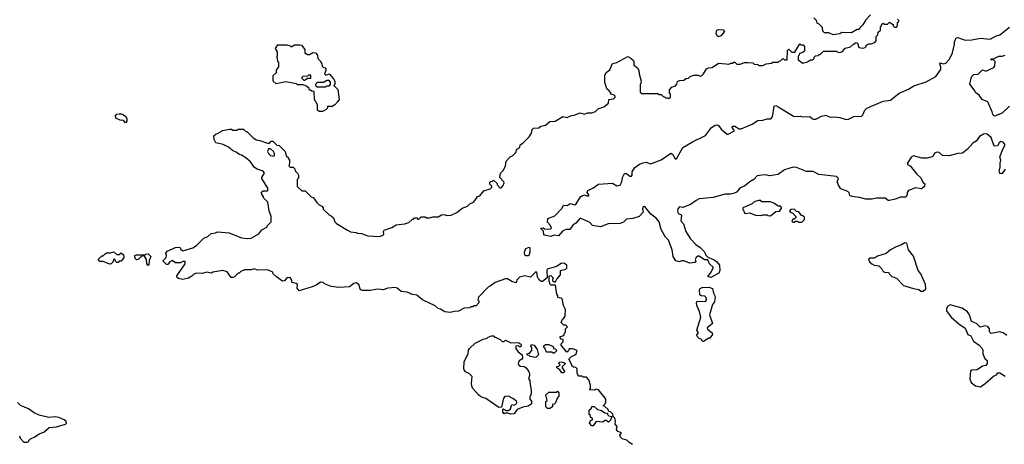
# Model space of a CAD drawing. Extents: x 1861455 to 2058065, y 200073 to 437907.
# Tile 560 of 574: x 1995226 to 2004326, y 401040 to 404962. Entities that reach past the tile are written whole.
import ezdxf

# ---------------------------------------------------------------- set-up
doc = ezdxf.new("R2010")
doc.units = 0

msp = doc.modelspace()

# ---------------------------------------------------------------- linework, layer by layer
at = {"layer": '0CON05XD'}
for points in [[(1997422.2, 403582.2), (1997396.1, 403596.1), (1997359.5, 403649.5), (1997316.1, 403686.1), (1997275, 403711.2), (1997255, 403716.2), (1997233.3, 403735), (1997192.9, 403752.9), (1997155, 403783.3), (1997107.7, 403807.7), (1997040, 403825), (1997022.5, 403855), (1997021.7, 403888.3), (1997041.7, 403908.3), (1997055, 403910), (1997103, 403937), (1997165, 403950), (1997185, 403950), (1997195, 403940), (1997235, 403940), (1997245, 403950), (1997295, 403950), (1997315, 403930), (1997325, 403930), (1997385, 403870), (1997415, 403852.5), (1997447, 403847), (1997515, 403820), (1997535, 403820), (1997551.7, 403838.3), (1997565, 403840), (1997601.7, 403801.7), (1997625, 403800), (1997680, 403745), (1997690, 403705), (1997710, 403685), (1997710, 403675), (1997720, 403665), (1997720, 403635), (1997713, 403613), (1997725, 403600), (1997755, 403600), (1997770, 403585), (1997772.5, 403565), (1997792.5, 403545), (1997802.5, 403525), (1997801.7, 403498.3), (1997790, 403485), (1997791.7, 403421.7), (1997835, 403380), (1997865, 403380), (1997920, 403325), (1997940, 403315), (1997971.7, 403271.7), (1997995, 403250), (1998018.3, 403238.3), (1998030, 403225), (1998031.7, 403211.7), (1998090, 403155), (1998105, 403150), (1998125, 403130), (1998140, 403095), (1998155, 403080), (1998256.4, 403016.4), (1998283.6, 403003.6), (1998337, 402997), (1998348.3, 402988.3), (1998385, 402986.7), (1998443.9, 402963.9), (1998555, 402957.5), (1998587.5, 402975), (1998592.5, 402985), (1998587.5, 403005), (1998595, 403016.7), (1998665, 403042.5), (1998705, 403067.5), (1998785, 403077.5), (1998821.7, 403088.3), (1998855, 403120), (1998865, 403120), (1998875, 403130), (1998895, 403130), (1998905, 403120), (1998915, 403120), (1998935, 403140), (1998961.7, 403141.7), (1998975, 403140), (1998985, 403130), (1999015, 403130), (1999045, 403140), (1999095, 403140), (1999125, 403160), (1999151.7, 403161.7), (1999175, 403152.5), (1999215, 403156.7), (1999265, 403180), (1999315, 403220), (1999365, 403240), (1999385, 403260), (1999420, 403275), (1999450, 403315), (1999450, 403325), (1999480, 403335), (1999515, 403380), (1999575, 403400), (1999590, 403415), (1999590, 403425), (1999571.7, 403441.7), (1999570, 403455), (1999581.7, 403468.3), (1999595, 403470), (1999605, 403480), (1999638.3, 403448.3), (1999640, 403435), (1999665, 403410), (1999675, 403410), (1999695, 403430), (1999702.5, 403455), (1999700, 403465), (1999663, 403503), (1999662.5, 403515), (1999673, 403547), (1999697, 403573), (1999717, 403613), (1999722.5, 403655), (1999760, 403695), (1999780, 403705), (1999810, 403735), (1999820, 403765), (1999848.3, 403781.7), (1999850, 403805), (1999875, 403820), (1999935, 403880), (1999957.5, 403915), (1999963, 403947), (1999975, 403960), (2000025, 403962.5), (2000043, 403977), (2000085, 403987.5), (2000125, 404022.5), (2000175, 404023.3), (2000245, 404067.5), (2000285, 404057.5), (2000325, 404077.5), (2000351.7, 404078.3), (2000405, 404100), (2000445, 404090), (2000475, 404102.5), (2000515, 404102.5), (2000547, 404113), (2000573, 404137), (2000625, 404157.5), (2000668.3, 404191.7), (2000670, 404225), (2000715, 404230), (2000730, 404245), (2000730, 404255), (2000720, 404265), (2000690, 404275), (2000690, 404285), (2000673, 404303), (2000653, 404323), (2000632.5, 404385), (2000632.5, 404445), (2000647.5, 404475), (2000680, 404500), (2000705, 404557.5), (2000745, 404567.5), (2000845, 404622.5), (2000875, 404607.5), (2000897.5, 404585), (2000902.5, 404575), (2000901.7, 404541.7), (2000935, 404517.5), (2000948.8, 404495), (2000951.7, 404461.7), (2000970, 404395), (2000967, 404373), (2000960, 404365), (2000961.7, 404291.7), (2000975, 404280), (2001125, 404280), (2001135, 404270), (2001155, 404270), (2001171.7, 404251.7), (2001185, 404250), (2001195, 404240), (2001215, 404240), (2001225, 404230), (2001240, 404245), (2001240, 404275), (2001230, 404285), (2001230, 404315), (2001251.7, 404338.3), (2001288.3, 404351.7), (2001300, 404365), (2001305, 404390), (2001325, 404400), (2001365, 404402.5), (2001383, 404417), (2001407, 404423), (2001423, 404437), (2001455, 404450), (2001495, 404450), (2001515, 404440), (2001527, 404443), (2001545, 404460), (2001575, 404507.5), (2001593, 404517), (2001625, 404520), (2001685, 404560), (2001785, 404550), (2001795, 404560), (2001815, 404560), (2001825, 404570), (2001835, 404570), (2001855, 404550), (2001885, 404550), (2001925, 404567.5), (2001955, 404567.5), (2002001.7, 404561.7), (2002015, 404550), (2002047, 404547), (2002058.3, 404538.3), (2002095, 404537.5), (2002125, 404552.5), (2002175, 404560), (2002185, 404570), (2002235, 404570), (2002245, 404580), (2002258.3, 404581.7), (2002275, 404600), (2002285, 404600), (2002295, 404590), (2002318.3, 404591.7), (2002321.7, 404678.3), (2002335, 404690), (2002361.7, 404661.7), (2002388.3, 404661.7), (2002435, 404740), (2002445, 404730), (2002468.3, 404728.3), (2002480, 404715), (2002478.3, 404671.7), (2002465, 404660), (2002431.7, 404648.3), (2002430, 404635), (2002420, 404625), (2002421.7, 404591.7), (2002465, 404560), (2002507, 404573), (2002535, 404590), (2002555, 404590), (2002568.3, 404601.7), (2002570, 404615), (2002581.7, 404628.3), (2002605, 404630), (2002615, 404640), (2002625, 404640), (2002655, 404670), (2002775, 404670), (2002780, 404665), (2002805, 404660), (2002831.7, 404668.3), (2002855, 404700), (2002905, 404710), (2002935, 404740), (2002945, 404740), (2002955, 404750), (2002970, 404745), (2002980, 404705), (2003015, 404697.5), (2003040, 404705), (2003050, 404715), (2003050, 404725), (2003075, 404740), (2003095, 404740), (2003128.3, 404751.7), (2003140, 404765), (2003140, 404805), (2003158.3, 404821.7), (2003160, 404845), (2003180, 404865), (2003180, 404895), (2003190, 404905), (2003191.7, 404918.3), (2003205, 404930), (2003215, 404920), (2003245, 404920), (2003265, 404940), (2003298.3, 404918.3), (2003300, 404905), (2003311.7, 404891.7), (2003328.3, 404891.7), (2003340, 404905), (2003340, 404935), (2003350, 404945), (2003350, 404955), (2003340, 404965)], [(2002745, 404822.5), (2002705, 404840), (2002665, 404840), (2002650, 404855), (2002645, 404890), (2002615, 404920), (2002595, 404930), (2002590, 404955), (2002565, 404977.5)], [(2003090, 405005), (2003045, 404960), (2003017.5, 404915), (2002990, 404885), (2002985, 404870), (2002965, 404870), (2002915, 404840), (2002825, 404842.5), (2002805, 404830), (2002745, 404822.5)], [(2004335, 403580), (2004305, 403540), (2004285, 403540), (2004277.5, 403565), (2004287.5, 403595), (2004286.7, 403635), (2004293.8, 403665), (2004284, 403695), (2004311.4, 403765), (2004334.5, 403805), (2004315, 403829.6), (2004295, 403835.5), (2004277.5, 403825), (2004263.3, 403795), (2004233.2, 403793.2), (2004203, 403873), (2004166.7, 403905), (2004155, 403907.1), (2004132.5, 403905), (2004095, 403883.8), (2004065, 403840), (2004035, 403820), (2003986.7, 403765), (2003940.3, 403729.7), (2003895, 403725.8), (2003815, 403703.1), (2003755, 403707.1), (2003725, 403735.7), (2003705, 403738.6), (2003680.6, 403729.4), (2003667.5, 403702.5), (2003657.5, 403695), (2003613.8, 403683.8), (2003565, 403682), (2003485, 403703.3), (2003465, 403692.5), (2003430, 403635), (2003432.5, 403625), (2003459.5, 403609.5), (2003515, 403537.5), (2003555, 403500), (2003571.7, 403461.7), (2003590, 403445), (2003588.3, 403421.7), (2003561.7, 403398.3), (2003505, 403407.5), (2003440, 403385), (2003427.5, 403365), (2003427.5, 403345), (2003415, 403322.5), (2003365, 403322.5), (2003317, 403303), (2003265, 403292.5), (2003253, 403293), (2003225, 403312.5), (2003145, 403312.5), (2003105, 403302.5), (2003045, 403302.5), (2002988.3, 403318.3), (2002918.3, 403328.3), (2002897, 403337), (2002891.7, 403361.7), (2002880, 403375), (2002815, 403400), (2002793.3, 403433.3), (2002782.5, 403465), (2002792.5, 403495), (2002775, 403512.5), (2002612.1, 403532.1), (2002559.5, 403559.5), (2002498.8, 403558.8), (2002406.4, 403596.4), (2002375, 403600), (2002294.4, 403575.6), (2002235, 403531.1), (2002155, 403520), (2002122.3, 403527.7), (2002085.7, 403524.3), (2002041.3, 403518.7), (2002010, 403485), (2001973.8, 403465), (2001925, 403423.3), (2001885, 403408.8), (2001850.2, 403369.8), (2001830.8, 403359.2), (2001795, 403348.5), (2001745, 403350), (2001635, 403320.5), (2001505, 403305.4), (2001477, 403293), (2001425, 403254.4), (2001355, 403225.8), (2001325, 403233.3), (2001308.9, 403215), (2001305.4, 403195), (2001311.2, 403171.2), (2001335, 403163.3), (2001341.2, 403155), (2001337.5, 403105), (2001360.8, 403075), (2001382.5, 403005), (2001422, 402942), (2001474.5, 402884.5), (2001515, 402858.8), (2001555, 402816), (2001567.1, 402787.1), (2001585, 402767.5), (2001645, 402742), (2001666.6, 402726.6), (2001692.5, 402695), (2001696.6, 402643.4), (2001688.3, 402621.7), (2001615, 402580), (2001590, 402585), (2001590, 402595), (2001611.7, 402621.7), (2001636, 402665), (2001633.8, 402675), (2001600, 402705), (2001585, 402742.5), (2001555, 402742), (2001506, 402776), (2001492.7, 402777.3), (2001476.5, 402765), (2001470, 402745), (2001475.9, 402724.1), (2001465, 402718), (2001415, 402712.5), (2001365, 402734.6), (2001345, 402733.6), (2001325, 402723.6), (2001290.8, 402735), (2001266, 402775), (2001255.8, 402835), (2001223.6, 402923.6), (2001194.2, 402954.2), (2001154.4, 403025), (2001137.5, 403095), (2001108.3, 403128.3), (2001058.8, 403165), (2001005, 403236.2), (2000987.5, 403232.5), (2000982.5, 403215), (2000987.7, 403182.3), (2000951.2, 403145), (2000892.5, 403125), (2000835, 403120), (2000805, 403092.2), (2000775, 403079.5), (2000665, 403076.5), (2000595, 403047.5), (2000521.2, 403061.2), (2000495, 403087.5), (2000476.2, 403096.2), (2000405, 403127.5), (2000365, 403082.5), (2000337, 403063), (2000310, 403025), (2000277, 403023), (2000245, 403011.2), (2000205, 402966.2), (2000165, 402970), (2000135, 402960), (2000075, 402970), (2000070, 402975), (2000068.3, 403008.3), (2000040, 403035), (2000065, 403040), (2000075, 403030), (2000095, 403027.5), (2000135, 403030), (2000140, 403035), (2000127.5, 403065), (2000105, 403090), (2000106.7, 403125), (2000170.7, 403149.3), (2000240.3, 403219.7), (2000252, 403248), (2000285.8, 403244.2), (2000315, 403262.5), (2000357, 403253), (2000368.8, 403261.2), (2000410, 403325), (2000423.8, 403335), (2000445, 403343.8), (2000465, 403334), (2000485, 403333.8), (2000486.2, 403345), (2000470, 403365), (2000475.8, 403385), (2000524.1, 403405.9), (2000575, 403442.5), (2000705, 403452.5), (2000745, 403427.5), (2000775, 403432.5), (2000790, 403465), (2000796, 403505), (2000815, 403540), (2000835, 403540), (2000865, 403515.8), (2000880, 403515), (2000887.5, 403525), (2000886, 403555), (2000912, 403595), (2000953.8, 403626.2), (2000989.5, 403639.5), (2001015, 403644.3), (2001055, 403630), (2001065, 403632), (2001155, 403667.5), (2001245, 403727.5), (2001260.3, 403720.3), (2001285, 403676.7), (2001295, 403676.2), (2001355, 403782), (2001445, 403834.4), (2001565, 403893.1), (2001621.1, 403965), (2001655, 403987.1), (2001675, 403991.5), (2001685, 403985.6), (2001709.7, 403949.7), (2001765, 403904.6), (2001775, 403904.6), (2001831.1, 403935), (2001810.4, 403965), (2001812.4, 403977.6), (2001835, 403977.4), (2001874.8, 403954.8), (2001895.2, 403954.8), (2001995, 403996.7), (2002049.2, 404030.8), (2002095, 404034.3), (2002135, 404045.3), (2002167.5, 404045), (2002182.2, 404065), (2002198.3, 404161.7), (2002215, 404168), (2002237, 404157), (2002385, 404068.1), (2002441.9, 404071.9), (2002465, 404063.3), (2002527.5, 404067.5), (2002552.5, 404045), (2002565, 404041.4), (2002585, 404042.2), (2002635, 404070), (2002675, 404080), (2002715, 404061.9), (2002755, 404064), (2002805, 404057.5), (2002865, 404040.8), (2002885, 404043.8), (2002935, 404066.2), (2003005, 404070), (2003018.3, 404081.7), (2003036.2, 404125), (2003055.8, 404144.2), (2003205, 404209.2), (2003275, 404218.8), (2003355, 404283.3), (2003439.5, 404320.5), (2003488.3, 404351.7), (2003605, 404388.8), (2003692.3, 404437.7), (2003738.3, 404501.7), (2003740.6, 404525), (2003730, 404555), (2003735, 404563.8), (2003765, 404554.2), (2003785, 404558.8), (2003817.3, 404592.7), (2003828, 404615), (2003846, 404655), (2003866.2, 404735), (2003863.9, 404756.1), (2003880, 404795), (2003895, 404797.5), (2003965, 404774), (2004025, 404776), (2004105, 404792), (2004195, 404781.2), (2004245, 404808.8), (2004285, 404821.2), (2004375, 404893.8)], [(2001685, 404802.5), (2001671.7, 404811.7), (2001662.5, 404835), (2001670, 404865), (2001685, 404872.5), (2001728.3, 404868.3), (2001738.3, 404851.7), (2001706.4, 404813.6), (2001685, 404802.5)], [(1998025, 404112.5), (1997993, 404113), (1997980, 404125), (1997977.5, 404175), (1997950, 404225), (1997948.3, 404298.3), (1997925, 404300), (1997915, 404310), (1997905, 404310), (1997900, 404325), (1997878.3, 404348.3), (1997845, 404360), (1997795, 404360), (1997785, 404370), (1997685, 404387.5), (1997595, 404370), (1997570, 404395), (1997570, 404445), (1997600, 404475), (1997600, 404495), (1997620, 404525), (1997620, 404565), (1997613, 404573), (1997610, 404605), (1997600, 404615), (1997610, 404625), (1997610, 404665), (1997590, 404695), (1997611.7, 404728.3), (1997695, 404730), (1997725, 404720), (1997735, 404710), (1997765, 404730), (1997815, 404730), (1997830, 404725), (1997860, 404685), (1997860, 404655), (1997865, 404650), (1997875, 404650), (1997885, 404640), (1997905, 404640), (1997935, 404660), (1997960, 404655), (1997977.5, 404635), (1997982.5, 404602.5), (1998010, 404575), (1998010, 404565), (1998020, 404555), (1998021.7, 404531.7), (1998035, 404520), (1998048.3, 404518.3), (1998057, 404507), (1998057, 404493), (1998041.7, 404461.7), (1998055, 404450), (1998085, 404460), (1998127.5, 404415), (1998140, 404395), (1998140, 404365), (1998130, 404355), (1998167, 404317), (1998177.5, 404225), (1998167.5, 404205), (1998140, 404175), (1998115, 404160), (1998071.7, 404158.3), (1998070, 404145), (1998058.3, 404131.7), (1998025, 404112.5)], [(2004375, 404164.2), (2004305, 404098.8), (2004235, 404070), (2004220, 404085), (2004215, 404110), (2004173, 404203), (2004120, 404225), (2004093, 404263), (2004062.5, 404285), (2004047.5, 404315), (2004007, 404367), (2004023.8, 404435), (2004044, 404455), (2004085, 404456.9), (2004125, 404497.5), (2004155, 404487.5), (2004230, 404520), (2004237.5, 404535), (2004240, 404575), (2004225, 404590), (2004201.7, 404591.7), (2004205, 404600), (2004225, 404600), (2004274.4, 404625.6), (2004305, 404625.5), (2004335, 404634)], [(1997855, 404400), (1997885, 404420), (1997918.3, 404421.7), (1997918.3, 404448.3), (1997895, 404450), (1997885, 404440), (1997841.7, 404438.3), (1997830, 404425), (1997855, 404400)], [(1998055, 404340), (1998065, 404350), (1998088.3, 404351.7), (1998100, 404365), (1998100, 404385), (1998085, 404400), (1998065, 404400), (1998035, 404380), (1997975, 404380), (1997960, 404365), (1997961.7, 404351.7), (1997975, 404340), (1998055, 404340)], [(1996205, 404010), (1996185, 404030), (1996155, 404032.5), (1996115, 404052.5), (1996112.5, 404075), (1996125, 404087.5), (1996145, 404092.5), (1996165, 404092.5), (1996185, 404082.5), (1996206.4, 404066.4), (1996217, 404047), (1996217, 404023), (1996205, 404010)], [(1997575, 403702.5), (1997581.7, 403708.3), (1997582.5, 403725), (1997572.5, 403745), (1997545, 403770), (1997525, 403770), (1997516.7, 403745), (1997524.2, 403724.2), (1997545, 403706.7), (1997575, 403702.5)], [(2000888.3, 401038.3), (2000860, 401055), (2000838.3, 401078.3), (2000795, 401090), (2000777.5, 401105), (2000772.5, 401125), (2000787, 401147), (2000755, 401157.5), (2000742.5, 401175), (2000747.5, 401205), (2000730, 401225), (2000732.5, 401255), (2000725, 401280), (2000710, 401295), (2000708.3, 401318.3), (2000685, 401340), (2000671.7, 401341.7), (2000665, 401360), (2000635, 401390), (2000620, 401395), (2000637, 401413), (2000641.7, 401428.3), (2000642.5, 401455), (2000636.7, 401465), (2000575, 401542.5), (2000555, 401550), (2000535, 401540), (2000491.7, 401541.7), (2000500, 401555), (2000500, 401585), (2000487.5, 401635), (2000465, 401660), (2000435, 401660), (2000425, 401670), (2000395, 401670), (2000385, 401680), (2000378.3, 401698.3), (2000377, 401737), (2000365, 401750), (2000343, 401753), (2000330, 401765), (2000330, 401775), (2000300, 401825), (2000325, 401850), (2000355, 401862.5), (2000367.5, 401875), (2000377.5, 401905), (2000335, 401922.5), (2000305, 401920), (2000298.3, 401901.7), (2000281.7, 401891.7), (2000230, 401955), (2000231.7, 401968.3), (2000250, 401985), (2000248.3, 402008.3), (2000231.7, 402011.7), (2000220, 402025), (2000220, 402035), (2000245, 402040), (2000258.3, 402051.7), (2000260, 402065), (2000270, 402075), (2000270, 402105), (2000290, 402125), (2000275, 402140), (2000255, 402140), (2000230, 402165), (2000242.5, 402195), (2000256.4, 402203.6), (2000267, 402223), (2000270, 402285), (2000253, 402323), (2000240, 402385), (2000200, 402395), (2000200, 402415), (2000190, 402425), (2000178.3, 402508.3), (2000135, 402510), (2000130, 402515), (2000120, 402545), (2000120, 402595), (2000135, 402600), (2000160, 402575), (2000150, 402565), (2000151.7, 402551.7), (2000165, 402540), (2000178.3, 402541.7), (2000190, 402565), (2000223.8, 402605), (2000223.6, 402646.4), (2000275, 402657.5), (2000282.5, 402665), (2000282.5, 402695), (2000255, 402713.3), (2000230.5, 402709.5), (2000187.7, 402682.3), (2000102.3, 402657.7), (2000096.7, 402645), (2000101.7, 402578.3), (2000057, 402543), (2000045, 402542.5), (2000025, 402562.5), (2000011.2, 402585), (2000005, 402630), (1999995, 402632.5), (1999946, 402584), (1999895, 402595.8), (1999845, 402583.3), (1999822, 402555), (1999815, 402530), (1999774.1, 402544.1), (1999735, 402566.7), (1999715, 402566.7), (1999620, 402535), (1999575, 402500), (1999560, 402495), (1999465, 402400), (1999460, 402375), (1999470, 402365), (1999470, 402345), (1999445, 402320), (1999425, 402320), (1999415, 402310), (1999395, 402310), (1999385, 402300), (1999333, 402297), (1999281.7, 402268.3), (1999245, 402267.5), (1999205, 402257.5), (1999155, 402262.5), (1999115, 402287.5), (1999093, 402293), (1999065, 402317.5), (1998950, 402375), (1998895, 402417.5), (1998855, 402422.5), (1998806.1, 402446.1), (1998752, 402452), (1998715, 402482.5), (1998698.3, 402488.3), (1998627, 402483), (1998585, 402467.5), (1998535, 402473.3), (1998465, 402460), (1998395, 402460), (1998376.7, 402466.7), (1998361.4, 402515), (1998335, 402530.8), (1998315, 402526.2), (1998275, 402493.8), (1998175, 402488.8), (1998106.1, 402496.1), (1998043, 402523), (1998030, 402535), (1998005, 402537.5), (1997965, 402510), (1997930, 402495), (1997808.3, 402458.3), (1997790.7, 402480.7), (1997792.5, 402515), (1997780, 402525), (1997740, 402535), (1997740, 402555), (1997725, 402580), (1997695, 402577.5), (1997675, 402550), (1997655, 402547.5), (1997600, 402585), (1997570, 402615), (1997565, 402630), (1997515, 402650), (1997425, 402647.5), (1997395, 402660), (1997365, 402650), (1997305, 402650), (1997270, 402635), (1997255, 402620), (1997245, 402620), (1997210, 402585), (1997195, 402580), (1997181.7, 402581.7), (1997145, 402633.3), (1997105, 402646), (1997011.7, 402628.3), (1996995, 402620), (1996955, 402628.8), (1996915, 402616.7), (1996860.7, 402619.3), (1996835, 402610), (1996816.1, 402593.9), (1996785, 402573.3), (1996733, 402563), (1996695, 402570), (1996680.7, 402580.7), (1996677.5, 402595), (1996756.7, 402705), (1996757, 402727), (1996735, 402727.5), (1996713, 402717), (1996667, 402717), (1996633.9, 402736.1), (1996614, 402726), (1996595, 402700), (1996581.7, 402701.7), (1996550, 402735), (1996580, 402765), (1996583.3, 402785), (1996577.5, 402805), (1996590, 402825), (1996665, 402857.5), (1996685, 402860), (1996708.3, 402858.3), (1996715, 402840), (1996735, 402827.5), (1996825, 402853.8), (1996860, 402875), (1996927, 402943), (1996965, 402960), (1996995, 402987.5), (1997035, 402992.5), (1997055, 403002.5), (1997161.7, 402991.7), (1997275, 402947.5), (1997335, 402940), (1997365, 402942.5), (1997436.4, 402983.6), (1997465, 403020), (1997510, 403045), (1997515, 403060), (1997550, 403095), (1997550, 403145), (1997532.5, 403195), (1997520, 403275), (1997480, 403315), (1997480, 403325), (1997460, 403355), (1997461.7, 403368.3), (1997475, 403380), (1997515, 403380), (1997520, 403385), (1997520, 403405), (1997462.5, 403495), (1997462.5, 403505), (1997487.5, 403545), (1997475, 403561.2), (1997422.2, 403582.2)], [(2002165, 403150), (2002215, 403190), (2002248.3, 403191.7), (2002270, 403225), (2002258.3, 403238.3), (2002235, 403240), (2002197, 403267), (2002165, 403280), (2002085, 403280), (2002075, 403290), (2002055, 403290), (2002015, 403280), (2001995, 403260), (2001910, 403225), (2001910, 403205), (2001920, 403195), (2001921.7, 403181.7), (2001935, 403170), (2001975, 403177.5), (2002025, 403157.5), (2002075, 403152.5), (2002095, 403160), (2002135, 403160), (2002143, 403153), (2002165, 403150)], [(2002455, 403090), (2002480, 403115), (2002478.3, 403138.3), (2002465, 403150), (2002451.7, 403151.7), (2002428.3, 403188.3), (2002405, 403190), (2002385, 403210), (2002351.7, 403208.3), (2002341.7, 403191.7), (2002355, 403180), (2002368.3, 403178.3), (2002400, 403145), (2002398.3, 403131.7), (2002385, 403120), (2002371.7, 403118.3), (2002361.7, 403101.7), (2002375, 403090), (2002385, 403090), (2002395, 403100), (2002415, 403100), (2002425, 403090), (2002455, 403090)], [(1999905, 402780), (1999895, 402787.5), (1999892, 402815), (1999905, 402847.5), (1999935, 402860), (1999940, 402855), (1999940, 402815), (1999932.5, 402785), (1999925, 402781.2), (1999905, 402780)], [(2003575, 402452.5), (2003600, 402475), (2003597.5, 402515), (2003553.3, 402615), (2003530, 402645), (2003487.7, 402777.7), (2003440, 402835), (2003425, 402896.2), (2003405, 402901.2), (2003370.7, 402879.3), (2003326.4, 402863.6), (2003272.5, 402835), (2003235, 402802.5), (2003153, 402777), (2003125, 402760), (2003085, 402760), (2003071.7, 402748.3), (2003080, 402725), (2003100, 402705), (2003123, 402693), (2003167, 402687), (2003195, 402660), (2003207, 402637), (2003225, 402627.5), (2003255, 402630), (2003265, 402610), (2003285, 402590), (2003330, 402575), (2003395, 402507.5), (2003485, 402477.5), (2003535, 402470), (2003555, 402452.5), (2003575, 402452.5)], [(1996055, 402702.5), (1995997, 402727), (1995968.3, 402728.3), (1995950, 402745), (1995985, 402780), (1995998.3, 402781.7), (1996015, 402800), (1996033, 402807), (1996065, 402807.5), (1996095, 402816.7), (1996125, 402793.3), (1996147, 402793), (1996165, 402807.5), (1996185, 402790), (1996190, 402765), (1996165, 402730), (1996145, 402730), (1996135, 402720), (1996125, 402720), (1996111.7, 402731.7), (1996110, 402745), (1996095, 402750), (1996088.3, 402721.7), (1996072.5, 402707.5), (1996055, 402702.5)], [(1996415, 402690), (1996400, 402705), (1996397.5, 402745), (1996378.3, 402778.3), (1996365, 402780), (1996341.7, 402768.3), (1996320, 402745), (1996305, 402742.5), (1996293.3, 402755), (1996290, 402785), (1996305, 402790), (1996385, 402790), (1996393, 402797), (1996415, 402800), (1996437.5, 402775), (1996423, 402737), (1996420, 402695), (1996415, 402690)], [(2001545, 401990), (2001535, 401990), (2001528.3, 402008.3), (2001505, 402017.5), (2001482.5, 402045), (2001497.5, 402065), (2001497.5, 402075), (2001483.8, 402095), (2001520, 402215), (2001510, 402265), (2001482.7, 402322.7), (2001480, 402345), (2001488.3, 402361.7), (2001565, 402360), (2001572.5, 402375), (2001570, 402395), (2001557, 402407), (2001525, 402410), (2001511.7, 402421.7), (2001507.5, 402465), (2001515, 402477.5), (2001533.6, 402486.4), (2001595, 402492.5), (2001628.3, 402478.3), (2001637.5, 402435), (2001652.5, 402405), (2001647.5, 402355), (2001628.3, 402331.7), (2001600, 402235), (2001627.5, 402155), (2001580, 402115), (2001581.7, 402101.7), (2001625, 402070), (2001627.5, 402055), (2001605, 402020), (2001595, 402020), (2001545, 401990)], [(2004350, 402045), (2004315, 402070), (2004285, 402078.8), (2004203, 402063), (2004188.3, 402078.3), (2004187.5, 402105), (2004175, 402126.7), (2004145, 402132.5), (2004103, 402123), (2004070, 402155), (2004023.6, 402173.6), (2004003.3, 402235), (2003985, 402262.5), (2003935, 402296.2), (2003825, 402326.7), (2003802.5, 402315), (2003792.5, 402295), (2003793, 402273), (2003833.6, 402213.6), (2003905, 402152.5), (2003963, 402113), (2003990, 402055), (2004015, 402040), (2004040.7, 401990.7), (2004092.5, 401955), (2004120, 401925), (2004127.5, 401905), (2004127.5, 401875), (2004145, 401832.5), (2004167.5, 401815), (2004166.7, 401785), (2004155, 401767.5), (2004125, 401760), (2004075, 401726.7), (2004025, 401723.3), (2004013.9, 401716.1), (2004006.2, 401645), (2004020.5, 401610.5), (2004059.3, 401579.3), (2004105, 401571.2), (2004150.3, 401599.7), (2004225, 401668.8), (2004255, 401680), (2004265, 401700), (2004285, 401700), (2004335, 401670)], [(1999765, 401317.5), (1999735, 401327.5), (1999712.5, 401327.5), (1999705, 401320), (1999690, 401335), (1999692.5, 401367.5), (1999723, 401353), (1999745, 401352.5), (1999762.3, 401367.7), (1999775, 401407.5), (1999795, 401400), (1999816.1, 401413.9), (1999821.2, 401425), (1999817.3, 401437.3), (1999784, 401464), (1999743, 401483), (1999708.3, 401481.7), (1999697.1, 401465), (1999678.3, 401381.7), (1999655, 401380), (1999535, 401463.3), (1999489.3, 401479.3), (1999467.5, 401495), (1999413.8, 401555), (1999403.8, 401575), (1999401.2, 401605), (1999407, 401667), (1999380, 401695), (1999345, 401710), (1999330, 401735), (1999334, 401805), (1999370, 401875), (1999375, 401910), (1999382.5, 401925), (1999435, 401972.5), (1999508.3, 402011.7), (1999545, 402020), (1999555, 402030), (1999585, 402040), (1999605, 402040), (1999615, 402030), (1999625, 402030), (1999667, 402007), (1999685, 401990), (1999705, 401990), (1999715, 402000), (1999765, 401977.5), (1999835, 401980), (1999845, 401970), (1999858.3, 401968.3), (1999860, 401945), (1999855, 401940), (1999845, 401940), (1999835, 401950), (1999810, 401945), (1999810, 401925), (1999833.6, 401893.6), (1999870, 401865), (1999872.5, 401835), (1999867.5, 401825), (1999840.9, 401809.1), (1999832, 401785), (1999840.3, 401770.3), (1999855, 401760.8), (1999888.3, 401758.3), (1999905, 401750), (1999930, 401715), (1999938.8, 401695), (1999938.8, 401675), (1999927.5, 401645), (1999939.5, 401629.5), (1999941.2, 401615), (1999953.8, 401535), (1999953, 401507), (1999940, 401475), (1999940, 401455), (1999957, 401437), (1999957, 401413), (1999925, 401392.5), (1999875, 401382.5), (1999825, 401360), (1999795, 401322.5), (1999765, 401317.5)], [(1999995, 401842.5), (1999945, 401850), (1999935, 401860), (1999921.7, 401861.7), (1999910, 401875), (1999938.3, 401881.7), (1999960, 401905), (1999960, 401935), (1999950, 401945), (1999955, 401960), (1999980, 401955), (2000010, 401915), (2000020, 401865), (1999995, 401842.5)], [(2000165, 401880), (2000155, 401880), (2000145, 401890), (2000095, 401890), (2000078.3, 401928.3), (2000070, 401935), (2000071.7, 401948.3), (2000085, 401960), (2000115, 401960), (2000150, 401945), (2000160, 401935), (2000160, 401925), (2000175, 401920), (2000190, 401905), (2000165, 401880)], [(2000255, 401700), (2000235, 401700), (2000218.3, 401728.3), (2000190, 401745), (2000191.7, 401758.3), (2000208.3, 401761.7), (2000220, 401775), (2000210, 401785), (2000215, 401800), (2000247, 401797), (2000270, 401785), (2000240, 401755), (2000240, 401745), (2000260, 401715), (2000255, 401700)], [(2000125, 401370), (2000105, 401370), (2000090, 401385), (2000090, 401435), (2000100, 401445), (2000090, 401495), (2000115, 401520), (2000185, 401520), (2000195, 401530), (2000210, 401515), (2000210, 401485), (2000193, 401467), (2000178.3, 401421.7), (2000165, 401410), (2000151.7, 401408.3), (2000150, 401385), (2000125, 401370)], [(1995225, 401117.5), (1995230, 401095), (1995265, 401060), (1995295, 401060), (1995310, 401065), (1995310, 401075), (1995325, 401090), (1995365, 401107.5), (1995405, 401136.7), (1995448.3, 401151.7), (1995500, 401195), (1995565, 401201.2), (1995650, 401225), (1995657.5, 401235), (1995655, 401250), (1995636.1, 401266.1), (1995587.7, 401287.7), (1995555, 401293.8), (1995495, 401286.2), (1995405, 401308), (1995359.1, 401329.1), (1995307, 401367), (1995235, 401399.2), (1995205, 401425.7)], [(2000525, 401210), (2000515, 401210), (2000492.5, 401235), (2000501.7, 401258.3), (2000520, 401265), (2000520, 401275), (2000501.7, 401291.7), (2000500, 401305), (2000490, 401315), (2000490, 401355), (2000508.3, 401371.7), (2000515, 401390), (2000535, 401390), (2000565, 401360), (2000601.7, 401351.7), (2000635, 401330), (2000658.3, 401328.3), (2000660, 401315), (2000671.7, 401301.7), (2000700, 401295), (2000687, 401263), (2000667, 401243), (2000645, 401260), (2000635, 401260), (2000615, 401243.3), (2000555, 401250), (2000525, 401210)]]:
    msp.add_lwpolyline(points, dxfattribs=at)

doc.saveas('drawing.dxf')
